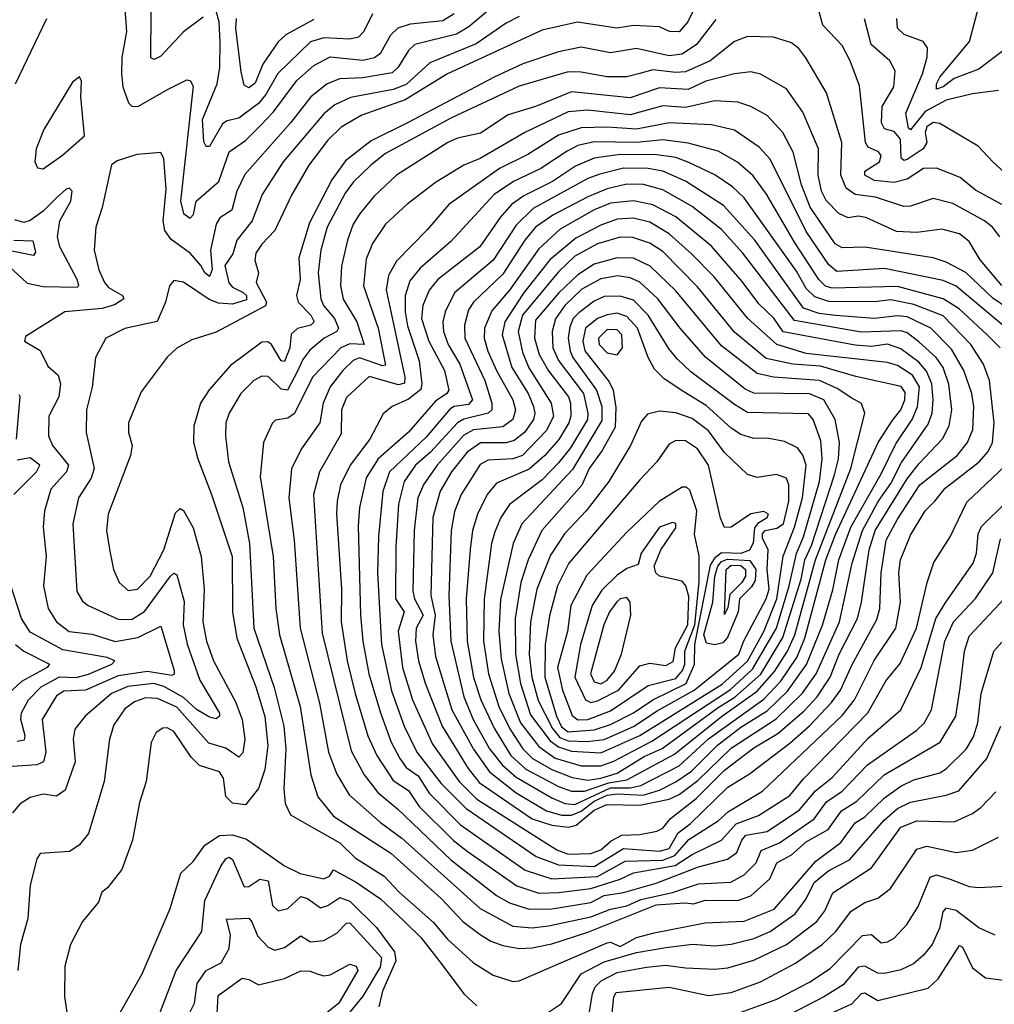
# Model space of a CAD drawing. Extents: x 1268547 to 1425625, y 515768 to 616754.
# Tile 347 of 507: x 1367102 to 1370092, y 568781 to 571801. Entities that reach past the tile are written whole.
import ezdxf

# ---------------------------------------------------------------- set-up
doc = ezdxf.new("R2010")
doc.units = 0

msp = doc.modelspace()

# ---------------------------------------------------------------- linework, layer by layer
at = {"layer": '0CON10XD'}
for points in [[(1369199.8, 571895), (1369152.4, 571795), (1369125, 571763.8), (1369096.2, 571765), (1369065, 571779.3), (1368985, 571783.5), (1368934.6, 571775.4), (1368814.1, 571794.1), (1368705, 571769.8), (1368415.3, 571635), (1368285, 571556.1), (1368151.8, 571508.2), (1368088.3, 571471.7), (1368047.7, 571432.3), (1367989, 571355), (1367936.5, 571263.5), (1367885.1, 571154.9), (1367845, 571113.3), (1367827, 571085), (1367823.6, 571063.6), (1367835.3, 571025), (1367828.2, 570995), (1367859.7, 570935), (1367856.7, 570923.3), (1367705, 570843.3), (1367630.8, 570819.2), (1367585, 570793.9), (1367555, 570766.8), (1367475, 570660), (1367435.9, 570565), (1367435.9, 570535), (1367447.1, 570495), (1367442.7, 570465), (1367373.4, 570285), (1367368.7, 570235), (1367378.9, 570171.1), (1367390.3, 570115), (1367407.5, 570075), (1367435, 570050.7), (1367464.4, 570055), (1367503, 570095), (1367545.1, 570175), (1367580.7, 570289.3), (1367595, 570301.8), (1367605, 570296.4), (1367635, 570242.7), (1367659.3, 570155), (1367668.3, 570055), (1367663.8, 569955), (1367675.4, 569895.4), (1367697.2, 569835), (1367765, 569708.9), (1367785.3, 569655), (1367792.7, 569595), (1367786.7, 569553.2), (1367775, 569539.7), (1367735, 569567), (1367682.3, 569582.3), (1367585, 569692.4), (1367525, 569719), (1367488.4, 569721.6), (1367455, 569708.9), (1367425, 569687.8), (1367391.4, 569638.6), (1367378.4, 569595), (1367361.9, 569465), (1367313.1, 569305), (1367285, 569269.1), (1367255, 569250.4), (1367165, 569243.8), (1367155, 569227.5), (1367135, 569146.7), (1367127.7, 569045), (1367105.4, 568965), (1367096.6, 568885)], [(1370115, 571234.4), (1370035, 571278.7), (1369987.7, 571317.7), (1369915, 571346.4), (1369875, 571344.8), (1369825, 571312.3), (1369785, 571301.8), (1369725, 571308.5), (1369695, 571324.1), (1369695, 571336.5), (1369739.8, 571365), (1369745.3, 571385), (1369736.6, 571396.6), (1369705, 571410), (1369696.7, 571425), (1369678.8, 571598.8), (1369650.5, 571675), (1369625, 571721.8), (1369566.3, 571785), (1369544.7, 571864.7)], [(1368565, 571851.6), (1368480.6, 571779.4), (1368442.6, 571757.4), (1368315.1, 571724.9), (1368295, 571706.8), (1368264, 571656), (1368245, 571638.2), (1368155, 571622.7), (1368085, 571619.7), (1368045.4, 571605), (1367995.1, 571564.9), (1367933.8, 571486.2), (1367793.2, 571326.8), (1367768.3, 571275), (1367753.1, 571216.9), (1367716.6, 571193.4), (1367705.4, 571174.6), (1367688, 571095), (1367692.9, 571035), (1367685, 571013.7), (1367670.2, 571025), (1367657.9, 571047.9), (1367625.1, 571085.1), (1367567.3, 571127.3), (1367548.1, 571155), (1367543, 571185), (1367551.6, 571281.6), (1367544.7, 571374.7), (1367535, 571394.4), (1367462.1, 571387.9), (1367401.9, 571368.1), (1367384.1, 571355.9), (1367355.4, 571225), (1367336, 571165), (1367331.2, 571095), (1367345.4, 571034.6), (1367362.8, 570995), (1367375, 570980.2), (1367417.5, 570955), (1367421.9, 570945), (1367393, 570927), (1367355, 570915.2), (1367240.8, 570905), (1367120.7, 570829.3), (1367117.5, 570815), (1367165, 570786.9), (1367188.5, 570738.5), (1367221, 570711), (1367228.1, 570685), (1367222.2, 570645), (1367191.8, 570585), (1367190.7, 570525), (1367203.3, 570495), (1367252.1, 570435), (1367245.7, 570415), (1367198.2, 570361.8), (1367178.4, 570295), (1367174.2, 570245), (1367184.2, 570155), (1367175.7, 570065), (1367189.7, 569995), (1367215, 569954.1), (1367254.5, 569925), (1367325, 569916.9), (1367395, 569894), (1367465, 569907), (1367535, 569941.4), (1367576.3, 569805), (1367576.4, 569793.6), (1367569.7, 569790.3), (1367495, 569802), (1367405, 569789), (1367304.6, 569745)], [(1367425.3, 571834.7), (1367429.7, 571765), (1367416.2, 571685), (1367414.3, 571635), (1367418.6, 571595), (1367436.6, 571546.6), (1367446.6, 571536.6), (1367465, 571534.7), (1367560.5, 571589.5), (1367615, 571616.7), (1367625.8, 571615), (1367635, 571597.5), (1367596, 571245), (1367605, 571206.6), (1367625, 571193.1), (1367636, 571204), (1367643.8, 571245), (1367712.9, 571305), (1367745, 571396), (1367795, 571431.4), (1367842.3, 571477.7), (1367880.9, 571519.1), (1367953.1, 571615), (1368005, 571661), (1368055, 571687.1), (1368155, 571677.2), (1368191.2, 571685), (1368210.6, 571699.4), (1368241, 571755), (1368264, 571776), (1368301, 571789), (1368400.6, 571799.4), (1368435, 571820.8)], [(1368185, 571819.6), (1368158.6, 571765), (1368141.8, 571748.2), (1368115, 571742), (1368035, 571746.3), (1367995, 571733.3), (1367893.9, 571636.1), (1367858, 571572), (1367835.3, 571544.8), (1367775, 571498.9), (1367738.8, 571491.2), (1367725, 571482.1), (1367685, 571412.9), (1367675, 571412.1), (1367667, 571427), (1367662.9, 571495), (1367708.7, 571605), (1367716.1, 571655), (1367717.1, 571732.9), (1367714.8, 571794.8), (1367705, 571828)], [(1370125, 571710.6), (1370045, 571649.6), (1369968.7, 571621.3), (1369935, 571595.2), (1369915, 571588.8), (1369914.8, 571604.8), (1369925.2, 571625), (1370016.6, 571735), (1370042.4, 571835)], [(1368635, 571811), (1368595, 571791), (1368502.4, 571727.6), (1368360.8, 571669.2), (1368287.8, 571602.2), (1368247.7, 571587.7), (1368117.1, 571562.8), (1368069.5, 571540.5), (1368035, 571512.5), (1367910.4, 571365), (1367846.7, 571265), (1367815.5, 571185), (1367769.1, 571125), (1367756.3, 571083.7), (1367732.2, 571047.8), (1367744.4, 570994.4), (1367755, 570981.5), (1367788.5, 570965), (1367797.8, 570955), (1367798, 570942), (1367755, 570929.4), (1367712.2, 570932.2), (1367683.3, 570943.3), (1367605, 570996.2), (1367575, 571001.4), (1367562.2, 570985), (1367549.5, 570935), (1367523.8, 570876.2), (1367425, 570854.7), (1367366.7, 570825), (1367334.6, 570765), (1367325.3, 570674.8), (1367307.5, 570605), (1367306.6, 570535), (1367330.8, 570425), (1367321.4, 570395), (1367283.4, 570335), (1367265.6, 570255), (1367277.9, 570047.9), (1367295, 570017.5), (1367312.9, 570005), (1367405, 569962.7), (1367445, 569961.6), (1367485, 569986), (1367565, 570094.6), (1367575, 570103.8), (1367585, 570098.5), (1367606.6, 570016.6), (1367604.3, 569945), (1367616.5, 569886.5), (1367655.6, 569775.6), (1367715.3, 569674.7), (1367715.2, 569664.8), (1367705, 569657.5), (1367685, 569662), (1367645, 569686.1), (1367605, 569722.7), (1367545, 569756.6), (1367514.5, 569765.5), (1367433.8, 569756.2), (1367384.3, 569735), (1367303.1, 569665), (1367271.5, 569625), (1367266.1, 569595), (1367272.9, 569525), (1367241.9, 569438.1), (1367215, 569419.6), (1367175, 569425.9), (1367135, 569416.1), (1367103.8, 569396.2), (1367080.8, 569369.1)], [(1367089.3, 571605), (1367185.3, 571805)], [(1369237.5, 571802.5), (1369178.6, 571725), (1369135, 571696.1), (1369095, 571690.8), (1368995, 571713.1), (1368915, 571700), (1368825, 571717.5), (1368755, 571703.3), (1368645.6, 571665.6), (1368557.9, 571625), (1368294.2, 571485.8), (1368180.6, 571429.4), (1368101.5, 571368.5), (1368059.7, 571310.3), (1367991.8, 571178.2), (1367958.9, 571071.1), (1367962.9, 571005), (1367951.7, 570955), (1367957, 570935), (1367996.1, 570895), (1368005.4, 570874.6), (1367995.3, 570864.7), (1367955, 570854), (1367935, 570837.3), (1367930.7, 570795), (1367915, 570753.2), (1367905, 570754.7), (1367874.7, 570805), (1367863.2, 570813.2), (1367845, 570812.6), (1367748.8, 570741.2), (1367683.8, 570666.2), (1367657.2, 570625), (1367636.7, 570555), (1367635.8, 570505.8), (1367648.7, 570455), (1367690.9, 570345), (1367754.4, 570155), (1367755.6, 569985), (1367768.1, 569905), (1367827, 569755), (1367855, 569664), (1367863.3, 569575), (1367855, 569502), (1367835, 569443.3), (1367795, 569393.3), (1367755, 569398), (1367735, 569418.8), (1367727.4, 569475), (1367715.5, 569495), (1367654.2, 569514.2), (1367629, 569539), (1367575, 569618.4), (1367555, 569629.1), (1367541.3, 569628.7), (1367521.5, 569615), (1367505.8, 569584.2), (1367490, 569465), (1367469.6, 569400.4), (1367448.4, 569285), (1367415.7, 569195), (1367371.5, 569138.5), (1367354, 569125), (1367343.8, 569095), (1367294.8, 569035.2), (1367258.2, 568965), (1367241.2, 568898.8), (1367240, 568805), (1367251.7, 568728.3)], [(1367665, 571808.7), (1367605, 571764.3), (1367535, 571689.2), (1367515, 571679.3), (1367504.3, 571684.3), (1367506.2, 571825)], [(1368005, 571801.7), (1367919.1, 571755), (1367895, 571733.6), (1367848.6, 571665), (1367825, 571607.1), (1367805, 571592.2), (1367791.1, 571601.1), (1367781.5, 571641.5), (1367765.9, 571775), (1367767.4, 571805)], [(1370186, 571276), (1370087.3, 571365), (1370043.1, 571413.1), (1369925, 571483.5), (1369905, 571486), (1369885, 571473.1), (1369879.8, 571455), (1369884.8, 571425), (1369874.3, 571405), (1369825, 571372.5), (1369815, 571369.8), (1369806.4, 571376.4), (1369804, 571435), (1369785, 571458.1), (1369755, 571466.5), (1369746.3, 571485), (1369747.9, 571535), (1369783.8, 571595), (1369788.1, 571645), (1369771.8, 571675), (1369714.9, 571724.9), (1369693.6, 571803.6)], [(1370105, 571584.5), (1370025, 571574.1), (1369945, 571554.3), (1369879.7, 571520.3), (1369835, 571463.9), (1369828.7, 571468.7), (1369820.4, 571515), (1369872.4, 571635), (1369886.4, 571686.4), (1369887.5, 571715), (1369874.2, 571734.2), (1369815.6, 571755.6), (1369795.4, 571775), (1369793.3, 571805)], [(1370108.9, 571135), (1370086.8, 571165), (1370062.5, 571185), (1369965, 571237.2), (1369905, 571253.1), (1369835, 571229.7), (1369815, 571228.9), (1369727.3, 571257.3), (1369665, 571264.8), (1369637.5, 571285), (1369621.9, 571325), (1369624.1, 571425), (1369577.5, 571577.5), (1369514.4, 571684.4), (1369492.9, 571712.9), (1369470.4, 571730.4), (1369415, 571747.6), (1369335, 571749.5), (1369295.6, 571734.4), (1369220.9, 571675), (1369145, 571642), (1369115, 571639.3), (1369045, 571647.2), (1369000.5, 571635), (1368965, 571626.3), (1368905, 571626.1), (1368825, 571640.6), (1368785, 571641.6), (1368635, 571597.3), (1368425, 571499.9), (1368225, 571390.9), (1368179.7, 571355), (1368126.2, 571303.8), (1368100.8, 571269.2), (1368045.9, 571165), (1368026.6, 571095), (1368018.6, 571025), (1368025.9, 570945), (1368034.8, 570925), (1368067.7, 570885), (1368080.8, 570855), (1368075.4, 570845), (1368036.6, 570825), (1367992.4, 570787.6), (1367970.6, 570759.4), (1367955, 570723.9), (1367924.5, 570665.5), (1367905, 570668.7), (1367865, 570706.9), (1367845, 570708.4), (1367820.9, 570695), (1367781.2, 570655), (1367744.6, 570595), (1367734.7, 570565.3), (1367733.8, 570525), (1367743.5, 570445), (1367786.5, 570305), (1367807, 570195), (1367820.4, 569935), (1367883, 569753), (1367912.5, 569635), (1367918.6, 569565), (1367912.3, 569442.3), (1367917.3, 569397.3), (1367932.8, 569362.8), (1367990.4, 569330.4), (1368085, 569276.3), (1368131.1, 569231.1), (1368220.8, 569175), (1368266.2, 569125), (1368371.9, 569031.9), (1368415, 568980.8), (1368495, 568908.8), (1368555, 568870.8), (1368615, 568851)], [(1367175, 571344.5), (1367234, 571386), (1367301.2, 571445), (1367290.5, 571565), (1367292.5, 571612.5), (1367286.2, 571626.2), (1367265, 571610), (1367176.2, 571465), (1367152.9, 571405), (1367148.5, 571365), (1367156.7, 571346.7), (1367175, 571344.5)], [(1370115, 570986.3), (1370048.9, 571065), (1370015, 571121.3), (1369985, 571144.3), (1369931.2, 571158.8), (1369855, 571148.7), (1369791.7, 571151.7), (1369698.1, 571195), (1369675, 571198.8), (1369643.6, 571193.6), (1369615, 571207.4), (1369576.9, 571246.9), (1369562.3, 571275), (1369552.3, 571325), (1369553.2, 571405), (1369505, 571517.3), (1369455, 571589.6), (1369374.8, 571634.8), (1369345, 571641.4), (1369295, 571635.6), (1369207.4, 571612.6), (1369152.6, 571587.4), (1369065, 571592), (1368975, 571562.2), (1368795, 571580.6), (1368685, 571535.5), (1368600.7, 571509.3), (1368516.5, 571453.5), (1368445, 571438.4), (1368415.4, 571425), (1368258.2, 571325), (1368189.7, 571260.3), (1368144.7, 571205), (1368125.4, 571174.6), (1368108.3, 571125), (1368089.3, 571045), (1368086.2, 570985), (1368095, 570944.6), (1368136.5, 570875), (1368158.9, 570805), (1368115, 570807.7), (1368087.7, 570795), (1368000.8, 570705), (1367945, 570593.3), (1367925, 570579.6), (1367887.1, 570572.9), (1367877.2, 570562.8), (1367850.4, 570505), (1367840.6, 570399.4), (1367880.2, 570155), (1367888.1, 569995), (1367899.3, 569915), (1367962.9, 569695), (1367995.2, 569485), (1368017.5, 569417.5), (1368065, 569358.2), (1368241.4, 569245), (1368395, 569105.7), (1368461.6, 569035), (1368515.4, 568995.4), (1368547.7, 568975), (1368585, 568961.9), (1368635, 568952.8)], [(1370175, 570888), (1370087.2, 570947.2), (1370005, 571026), (1369945, 571057.6), (1369905, 571070.6), (1369696.5, 571103.5), (1369625, 571101.3), (1369604.1, 571114.1), (1369526.9, 571226.9), (1369500.7, 571295), (1369475.2, 571395), (1369443.9, 571455), (1369395, 571507.5), (1369345.6, 571535), (1369305, 571548.9), (1369235, 571552.9), (1369145, 571532.4), (1369075, 571536.9), (1368975, 571510), (1368845, 571523.8), (1368785, 571518.4), (1368652.5, 571455), (1368515, 571376.2), (1368465, 571355.7), (1368377.7, 571302.3), (1368290, 571235), (1368225, 571173.8), (1368185, 571115.4), (1368165, 571067.1), (1368157, 570985), (1368202.4, 570855), (1368225, 570742.2), (1368215, 570739.8), (1368145, 570764.3), (1368125, 570756.6), (1368094, 570725), (1368055.1, 570674.9), (1368033, 570625), (1368022.9, 570565), (1367966.2, 570483.8), (1367936.6, 570423.4), (1367928.5, 570335), (1367944.8, 570205), (1367963.2, 569935), (1368022.4, 569705), (1368050.3, 569555), (1368075, 569487.1), (1368113.6, 569423.6), (1368209.2, 569339.2), (1368275, 569291.4), (1368515.4, 569075.4), (1368615, 569021.6), (1368675, 569015.8)], [(1370145, 570842.2), (1369975, 570984.5), (1369935, 571001), (1369755, 571038.3), (1369609, 571029), (1369585, 571049.3), (1369515, 571151.3), (1369405, 571374.1), (1369370.6, 571410.6), (1369295, 571462.5), (1369225, 571479.1), (1369095, 571485.1), (1368995, 571466), (1368905, 571472.2), (1368825, 571469.5), (1368755, 571447.3), (1368661.7, 571388.3), (1368574.2, 571345), (1368419.1, 571235), (1368352.8, 571157.2), (1368258.8, 571061.2), (1368233.5, 571016.5), (1368227.1, 570972.9), (1368284, 570705), (1368283.1, 570686.9), (1368265, 570681.7), (1368175, 570707.5), (1368105, 570643), (1368090, 570605), (1368088.9, 570531.1), (1368021.7, 570415), (1368003.7, 570345), (1368030.1, 569920.1), (1368119.3, 569559.3), (1368159.4, 569485), (1368201.2, 569431.2), (1368261.5, 569381.5), (1368424.7, 569224.7), (1368565, 569114.8), (1368605, 569092.5), (1368665, 569072.9)], [(1370109.8, 570795), (1370070.4, 570835), (1369984.4, 570915), (1369935, 570945.1), (1369795, 570982.8), (1369595, 570978.2), (1369574.4, 570984.4), (1369553.6, 571005), (1369479.3, 571119.3), (1369393.6, 571266.4), (1369352.1, 571322.1), (1369304.6, 571364.6), (1369245, 571398), (1369152.7, 571422.7), (1369075, 571432.7), (1368995.5, 571424.5), (1368865, 571426.4), (1368815, 571415.4), (1368781.6, 571398.4), (1368701.1, 571345), (1368617.5, 571305), (1368557.5, 571265), (1368425, 571121.2), (1368330.6, 571039.4), (1368299.4, 571000.6), (1368285.1, 570954.9), (1368284.9, 570905.1), (1368292.3, 570862.3), (1368328, 570755), (1368336.4, 570685), (1368332.7, 570667.3), (1368295, 570637.5), (1368244.7, 570615.3), (1368217.4, 570592.6), (1368176.2, 570515), (1368116.7, 570435), (1368087.1, 570375), (1368076, 570325), (1368074.5, 570285.5), (1368089.5, 570055), (1368088.6, 569955), (1368107.4, 569835), (1368132, 569735), (1368170.3, 569605), (1368198.2, 569545), (1368248.3, 569468.3), (1368295, 569437), (1368327.9, 569387.9), (1368433.7, 569283.6), (1368475, 569251.2), (1368628, 569145), (1368695, 569121.9)], [(1368735, 569166.4), (1368875, 569173.7), (1368959.4, 569220.6), (1369075, 569223.8), (1369112.3, 569237.7), (1369155, 569286.7), (1369245, 569343.9), (1369277, 569373), (1369381.4, 569435), (1369625, 569667.2), (1369663.2, 569715), (1369723.7, 569836.3), (1369790.4, 569935), (1369804.2, 570015), (1369799.5, 570105), (1369804.1, 570145), (1369835, 570220.4), (1369880, 570295), (1369909.4, 570325), (1369941.7, 570365), (1370046, 570445), (1370073.1, 570476.9), (1370086.5, 570505), (1370091.4, 570565), (1370077.1, 570695), (1370059.4, 570745), (1370020, 570805), (1369935, 570892.8), (1369845, 570927.7), (1369775, 570942.4), (1369725, 570936.2), (1369585, 570937), (1369541.4, 570951.4), (1369515, 570977.1), (1369485, 571029.8), (1369324.9, 571254.9), (1369289, 571289), (1369235.1, 571325.1), (1369155, 571363.9), (1369115, 571378.3), (1369056.5, 571386.5), (1368945, 571387.5), (1368865, 571376.8), (1368807.7, 571352.3), (1368736.7, 571305), (1368648.6, 571261.4), (1368611.6, 571235), (1368575.9, 571195), (1368513.8, 571105), (1368385, 571004.8), (1368358.6, 570971.4), (1368339, 570925), (1368335.1, 570885), (1368358, 570815), (1368405.2, 570725), (1368418.7, 570665), (1368413.2, 570655), (1368378.1, 570631.9), (1368295, 570536.5), (1368202.6, 570455), (1368165, 570396.2), (1368144.8, 570305.2), (1368140.9, 570249.1), (1368147.9, 569975), (1368155.4, 569895), (1368173.1, 569795), (1368209, 569675), (1368241.6, 569585), (1368268.2, 569535), (1368288.1, 569508.1), (1368325, 569481.8), (1368358.6, 569428.6), (1368455, 569332.4), (1368652.7, 569192.7), (1368735, 569166.4)], [(1368865, 569203.9), (1368955, 569259.1), (1369065, 569250.8), (1369095, 569259.2), (1369122.2, 569307.8), (1369159.3, 569335), (1369275, 569447.4), (1369341.2, 569488.8), (1369465, 569582.6), (1369524.9, 569635.1), (1369593.1, 569706.9), (1369620.7, 569745), (1369656.1, 569823.9), (1369732.1, 569962.1), (1369741.4, 569995), (1369745.4, 570105), (1369760.8, 570205), (1369795, 570269.6), (1369863.9, 570375), (1369978.7, 570465), (1370010, 570505), (1370026.3, 570545), (1370028.9, 570615), (1370022.8, 570655), (1369999.2, 570725), (1369961.1, 570791.1), (1369897.9, 570855), (1369825, 570890.1), (1369795, 570893.1), (1369725, 570884.9), (1369605, 570894.1), (1369555, 570900.1), (1369506.9, 570916.9), (1369357.1, 571125), (1369261.5, 571231.5), (1369145, 571306.1), (1369075, 571336.7), (1369030, 571345), (1368955, 571345.6), (1368881.9, 571328.1), (1368845, 571314), (1368678.1, 571221.9), (1368625, 571171), (1368555, 571064.2), (1368436.2, 570963.8), (1368407.2, 570905), (1368401, 570875), (1368402.9, 570845), (1368416.4, 570805), (1368452.6, 570745), (1368491.1, 570635), (1368479.2, 570620.8), (1368435, 570615.3), (1368422.6, 570607.4), (1368348.9, 570521.1), (1368237.3, 570415), (1368216.1, 570353.9), (1368203.5, 570216.5), (1368200.3, 570105), (1368211.9, 569885), (1368243.3, 569743.3), (1368282.4, 569635), (1368321.2, 569555), (1368395, 569458.5), (1368471.7, 569381.7), (1368686.7, 569235), (1368755, 569208.9), (1368865, 569203.9)], [(1367069.7, 571045), (1367125, 570993.5), (1367175, 570982.8), (1367279, 570981), (1367283.7, 570986.3), (1367278.8, 571005), (1367225.2, 571105), (1367218.1, 571135), (1367225.5, 571185), (1367259.3, 571245), (1367263.2, 571275), (1367255, 571284.6), (1367245, 571281.6), (1367215, 571255.2), (1367175, 571213.7), (1367135, 571185.7), (1367115, 571179.6), (1367088, 571188)], [(1368785, 569242.2), (1368855, 569244.5), (1368885, 569255.2), (1368917.3, 569282.7), (1368949.8, 569300.2), (1369005, 569302.6), (1369057.1, 569312.9), (1369075, 569322.1), (1369099.1, 569350.9), (1369177.4, 569412.6), (1369265, 569499.9), (1369355, 569567.8), (1369428.2, 569611.8), (1369508.5, 569681.5), (1369548.9, 569725), (1369588.9, 569785), (1369616.7, 569855), (1369672.1, 569965), (1369685.1, 570014.9), (1369708.6, 570175), (1369726.4, 570235), (1369825, 570393), (1369860.5, 570439.5), (1369933.7, 570516.3), (1369953.8, 570556.2), (1369961.9, 570605), (1369953.2, 570683.2), (1369934.9, 570735), (1369914.2, 570765), (1369862.2, 570812.2), (1369825, 570840.7), (1369806.9, 570846.9), (1369683.4, 570843.4), (1369479.1, 570879.1), (1369320.7, 571085), (1369255, 571157.7), (1369165, 571228.2), (1369075, 571279.7), (1369015.6, 571295.6), (1368965, 571297), (1368905, 571282.9), (1368845, 571258.6), (1368738.2, 571201.8), (1368685, 571164.6), (1368652.1, 571125), (1368585, 571021.3), (1368494.9, 570935.1), (1368478.8, 570911.2), (1368466.7, 570865), (1368467.5, 570825), (1368529.1, 570695), (1368550.4, 570625), (1368551.1, 570605), (1368539.6, 570595), (1368465, 570576.5), (1368445, 570564.9), (1368362.6, 570475), (1368316.2, 570435), (1368282.1, 570385), (1368264.1, 570315), (1368255.9, 570184.1), (1368255.4, 570025.4), (1368281.9, 569985), (1368263.6, 569926.4), (1368277.1, 569815), (1368307, 569715), (1368368.9, 569578.9), (1368451.1, 569465), (1368505, 569410.3), (1368750.5, 569255), (1368785, 569242.2)], [(1368785, 569324.7), (1368809.1, 569330.9), (1368865, 569377.4), (1368903.9, 569393.9), (1369005, 569392), (1369095, 569410.8), (1369125, 569425.1), (1369182.3, 569467.7), (1369285, 569566.9), (1369423.3, 569656.7), (1369502.7, 569735), (1369545.6, 569795), (1369617.4, 569955), (1369656, 570135), (1369687.5, 570235), (1369736, 570324), (1369775, 570378.9), (1369807.2, 570442.8), (1369889.5, 570560.5), (1369901.1, 570595), (1369904.2, 570635.8), (1369900.1, 570685), (1369883.8, 570723.8), (1369860.8, 570750.8), (1369805, 570792.2), (1369765, 570806.7), (1369715, 570799.5), (1369665, 570803), (1369445, 570844.1), (1369415.6, 570885.6), (1369369.5, 570929.5), (1369318.9, 570998.9), (1369225, 571106.4), (1369115, 571196.5), (1369045, 571234), (1368985, 571245.6), (1368915, 571238.5), (1368865, 571218.2), (1368760.7, 571159.3), (1368695, 571098.5), (1368605, 570972.2), (1368551.2, 570908.8), (1368528.1, 570855), (1368527, 570825), (1368539, 570785), (1368565.1, 570725), (1368615.7, 570635), (1368623.1, 570605), (1368615.5, 570575), (1368585, 570552.3), (1368495, 570543.3), (1368465, 570527.4), (1368382.8, 570435), (1368342.7, 570377.3), (1368323.7, 570335), (1368312.4, 570235), (1368308.4, 570048.4), (1368313.7, 570025), (1368340.2, 569975), (1368319.1, 569935), (1368317, 569895), (1368325.4, 569835), (1368346.1, 569766.1), (1368398, 569635), (1368478.1, 569505), (1368511.6, 569461.6), (1368675, 569350.6), (1368735, 569331.1), (1368785, 569324.7)], [(1368765, 569361.3), (1368795, 569362), (1368825, 569374.3), (1368864.5, 569405), (1368905, 569422.6), (1368935, 569427.1), (1369015, 569422.8), (1369065, 569438.2), (1369115, 569464), (1369163.2, 569496.8), (1369243.2, 569576.8), (1369315, 569631.5), (1369395, 569682.1), (1369457.7, 569742.3), (1369516.1, 569823.9), (1369565.6, 569944.4), (1369596.8, 570053.2), (1369615.1, 570144.9), (1369652.2, 570245), (1369745, 570408.6), (1369789.7, 570500.3), (1369840.3, 570575), (1369856.2, 570613.8), (1369862.6, 570675), (1369841.6, 570711.6), (1369795, 570740.4), (1369765, 570750.4), (1369515, 570777.5), (1369425, 570804.8), (1369335, 570885.6), (1369233, 571013), (1369163.4, 571083.4), (1369094.5, 571144.5), (1369035, 571180.6), (1368985, 571192.8), (1368935, 571190), (1368885, 571171.5), (1368808.6, 571131.4), (1368728.9, 571065), (1368647.8, 570962.2), (1368590.9, 570875), (1368582.7, 570835), (1368612.3, 570735), (1368662, 570655), (1368679.1, 570615), (1368683.1, 570595), (1368679, 570575), (1368651.4, 570535), (1368619.4, 570510.6), (1368595, 570503.4), (1368516.4, 570503.6), (1368475.5, 570475), (1368426.7, 570415), (1368392.3, 570355), (1368369.4, 570275), (1368363.8, 570035), (1368376.7, 569975), (1368370, 569915), (1368377.9, 569847.9), (1368428.6, 569685), (1368494.5, 569564.4), (1368543.5, 569495), (1368625, 569429.9), (1368718.9, 569375), (1368765, 569361.3)], [(1368805, 569394.8), (1368914.8, 569445.2), (1368975, 569445.2), (1369007.5, 569452.5), (1369125, 569513), (1369215, 569595.3), (1369385, 569717), (1369437.4, 569772.7), (1369486.5, 569845), (1369511.4, 569905), (1369575.1, 570145), (1369605, 570222.5), (1369735.8, 570504.2), (1369779.1, 570570.9), (1369805, 570605.2), (1369817.4, 570635), (1369818.4, 570658.4), (1369806.7, 570676.7), (1369667.3, 570707.3), (1369558.6, 570738.6), (1369474.4, 570744.4), (1369392.4, 570762.4), (1369295, 570843.1), (1369181.8, 570981.8), (1369075, 571090.2), (1369035, 571116.3), (1368982.9, 571132.9), (1368945, 571134.3), (1368875, 571114.3), (1368805, 571075.8), (1368755, 571027.9), (1368644.8, 570894.8), (1368632.1, 570845), (1368645, 570781.8), (1368664.1, 570734.1), (1368732.7, 570625), (1368739.9, 570585), (1368718.5, 570541.5), (1368645, 570465.1), (1368615, 570454.6), (1368540, 570450), (1368515, 570437.5), (1368456.7, 570345), (1368436.5, 570293.5), (1368426.3, 570233.7), (1368419.3, 570035), (1368424.9, 569895), (1368464.6, 569724.6), (1368493.6, 569655), (1368543.3, 569565), (1368583.5, 569515), (1368625, 569478), (1368734.4, 569414.4), (1368775, 569397.7), (1368805, 569394.8)], [(1367085, 571124.9), (1367143.1, 571123.1), (1367151.5, 571088.5), (1367145, 571078), (1366925, 571121.9)], [(1368835, 569434.9), (1368909.5, 569460.5), (1368965, 569469.8), (1369111.5, 569548.5), (1369255, 569664.5), (1369365, 569741.5), (1369418.2, 569801.8), (1369457.8, 569865), (1369480.6, 569915), (1369543.2, 570145), (1369652.2, 570425), (1369695.3, 570595), (1369684.3, 570624.3), (1369655, 570640.9), (1369610.2, 570670.2), (1369555.6, 570695), (1369415.3, 570705.3), (1369365, 570716.1), (1369255, 570801), (1369115, 570970.2), (1369037, 571045), (1368985, 571069.5), (1368935, 571071.3), (1368865, 571052), (1368815, 571019.3), (1368756, 570964), (1368685, 570879.6), (1368682.2, 570825), (1368696.4, 570775), (1368724.8, 570724.8), (1368785.8, 570645), (1368792.2, 570625), (1368793.1, 570585), (1368786.8, 570565), (1368756, 570514), (1368713.5, 570465), (1368665, 570422.6), (1368565, 570379.8), (1368537, 570345), (1368506.7, 570285), (1368491.4, 570235), (1368484, 570176), (1368472.4, 570025), (1368475.6, 569895), (1368494.3, 569784.3), (1368517.4, 569715), (1368558.4, 569628.4), (1368608.6, 569545), (1368655, 569502.8), (1368755, 569449.1), (1368795, 569435.5), (1368835, 569434.9)], [(1368845, 569469.2), (1368885, 569474.8), (1368935, 569490.5), (1369018.5, 569541.5), (1369073.6, 569566.4), (1369245, 569692.3), (1369296.4, 569723.6), (1369376.3, 569793.7), (1369443.2, 569906.8), (1369499.9, 570085), (1369511.4, 570145), (1369531.3, 570188.7), (1369602.2, 570405), (1369614.2, 570455), (1369617.1, 570505), (1369604.1, 570575), (1369569.1, 570635), (1369525, 570653.6), (1369444.9, 570655.1), (1369355, 570656.3), (1369327.8, 570667.8), (1369206.3, 570766.3), (1369128.4, 570855), (1369060.3, 570945), (1369005, 570995.9), (1368975, 571009.2), (1368936.2, 571016.2), (1368885, 571006.5), (1368826.6, 570975), (1368775, 570924.8), (1368746.2, 570883.8), (1368735.9, 570845), (1368738, 570795), (1368755, 570756.5), (1368832.5, 570655), (1368845.8, 570595), (1368844.8, 570574.8), (1368791.9, 570488.1), (1368755, 570442.2), (1368705, 570390.2), (1368605, 570314.7), (1368578.5, 570275), (1368559.7, 570230.3), (1368549.8, 570195), (1368526.9, 570025), (1368524.9, 569894.9), (1368540.8, 569795), (1368572.3, 569695), (1368606.1, 569626.1), (1368646.2, 569565), (1368675.8, 569535.8), (1368735, 569501.6), (1368797.4, 569477.4), (1368845, 569469.2)], [(1368825, 569512.7), (1368885, 569513.2), (1368925, 569527.5), (1369041.7, 569588.3), (1369282.7, 569747.3), (1369350.9, 569809.1), (1369423.9, 569935), (1369463.2, 570065), (1369485.4, 570164.6), (1369506.6, 570215), (1369555.9, 570385), (1369563.9, 570455), (1369559.7, 570509.7), (1369537, 570575), (1369522.1, 570592.1), (1369335, 570597), (1369295, 570621.6), (1369161.5, 570721.5), (1369120.2, 570760.2), (1369095, 570790.6), (1369030, 570895), (1368985, 570941.4), (1368945, 570953.9), (1368895, 570952.3), (1368865, 570938.1), (1368817.5, 570902.5), (1368800.2, 570885), (1368790.1, 570859.9), (1368785.4, 570825), (1368790.7, 570785), (1368798.9, 570765), (1368872.1, 570665), (1368888, 570615), (1368888.2, 570571.8), (1368798.5, 570421.5), (1368643.3, 570255), (1368616.4, 570195), (1368577.1, 570022.9), (1368572.5, 569925), (1368579, 569841), (1368603.1, 569735), (1368638.7, 569645), (1368695, 569572.3), (1368745, 569536.4), (1368825, 569512.7)], [(1368885, 569553), (1369005, 569606.1), (1369257, 569763), (1369335, 569833.8), (1369384.9, 569925), (1369424.7, 570025), (1369444, 570156), (1369479.5, 570245), (1369503.5, 570335), (1369514.9, 570435), (1369505, 570466.2), (1369488, 570488), (1369448.1, 570508.1), (1369395, 570517.5), (1369355, 570516.6), (1369315, 570528.7), (1369285, 570548.3), (1369208.5, 570618.5), (1369139.8, 570659.8), (1369079.4, 570699.4), (1369049.8, 570729.8), (1369030, 570765), (1368997.4, 570855), (1368965, 570890.9), (1368935, 570901), (1368905, 570896.7), (1368875, 570884.9), (1368838.4, 570855), (1368830.1, 570815), (1368835.6, 570785.6), (1368910.9, 570690.9), (1368923.2, 570665), (1368931.7, 570611.7), (1368928.8, 570551.2), (1368889.5, 570480.5), (1368849, 570425), (1368826.7, 570373.3), (1368703.7, 570235), (1368662.4, 570145), (1368639.6, 570075), (1368621.9, 569965), (1368623.8, 569855), (1368638.3, 569765), (1368669.8, 569669.8), (1368729.6, 569589.6), (1368755, 569571.5), (1368795, 569557.7), (1368885, 569553)], [(1368935, 570773.9), (1368952.1, 570795), (1368949.7, 570835), (1368935, 570850.3), (1368905, 570851), (1368878.1, 570825), (1368879.8, 570805), (1368905, 570779.5), (1368935, 570773.9)], [(1367093.2, 570515), (1367104.4, 570644.4), (1367100.6, 570650.6)], [(1368842.9, 569587.1), (1368895, 569593.9), (1368985, 569633.9), (1369057.9, 569682.1), (1369171.6, 569745), (1369309, 569855), (1369323.8, 569896.2), (1369392.6, 570025), (1369401.3, 570055), (1369395.9, 570115), (1369398.5, 570175), (1369381.3, 570211.3), (1369380.8, 570225), (1369389.5, 570235), (1369425, 570242.2), (1369445.2, 570254.8), (1369461.6, 570325), (1369462, 570375), (1369454.6, 570395), (1369423.6, 570406.4), (1369365, 570397.1), (1369335, 570406.8), (1369265, 570474.2), (1369215, 570540.4), (1369165, 570578.1), (1369115, 570595.6), (1369065, 570600.3), (1369028.2, 570591.8), (1369009.9, 570570.1), (1368975.7, 570495), (1368910, 570385), (1368840.4, 570295), (1368774, 570225), (1368731.1, 570158.9), (1368688.7, 570055), (1368669.7, 569955), (1368665.8, 569854.2), (1368673.1, 569785), (1368693.2, 569713.2), (1368737.1, 569627.1), (1368759.9, 569599.9), (1368785, 569589.3), (1368842.9, 569587.1)], [(1368785, 569617.6), (1368865, 569623.5), (1368915, 569639.2), (1368985.6, 569675), (1369044.6, 569715.4), (1369146.5, 569765), (1369172.8, 569825), (1369173.5, 569885), (1369222.1, 570127.9), (1369236.7, 570153.3), (1369255, 570166.9), (1369315.3, 570164.7), (1369342.4, 570175), (1369353, 570197), (1369357.6, 570242.4), (1369370.3, 570259.7), (1369395.8, 570275), (1369399.3, 570285), (1369385, 570293.2), (1369345, 570285.7), (1369285, 570244.5), (1369265, 570244.4), (1369252.7, 570272.7), (1369215.3, 570434.7), (1369181.7, 570485), (1369145, 570509.8), (1369115, 570511.2), (1369095, 570499.7), (1369056.7, 570445), (1369005, 570390), (1368786.7, 570135), (1368752.7, 570065), (1368727.4, 569972.6), (1368714.1, 569885), (1368713.6, 569785), (1368749.6, 569665), (1368765, 569633), (1368785, 569617.6)], [(1367084.8, 570345), (1367153.7, 570415), (1367164.1, 570435), (1367135, 570458.1), (1367095, 570450.5)], [(1368695, 569121.9), (1368755, 569124.2), (1368855, 569136.6), (1368944.5, 569165.5), (1368985, 569184.9), (1369112.9, 569207.1), (1369165, 569240.8), (1369255, 569285.2), (1369300.6, 569335), (1369369.2, 569360.8), (1369465, 569421.6), (1369506.8, 569473.2), (1369704, 569675), (1369760.9, 569775), (1369802.9, 569827.1), (1369853.8, 569935), (1369885.9, 570075), (1369907, 570137), (1369956.4, 570215), (1370008.4, 570321.6), (1370125, 570433.3)], [(1368815, 569653.7), (1368845, 569654.9), (1368915, 569681.4), (1369030.8, 569759.2), (1369115, 569781.1), (1369136, 569805), (1369143, 569825), (1369143.2, 569865), (1369173.1, 569945), (1369187.3, 570077.3), (1369187.1, 570157.1), (1369172.3, 570222.3), (1369179.5, 570295), (1369158.7, 570358.7), (1369147.8, 570367.8), (1369135, 570368), (1369065, 570324.3), (1368965, 570230), (1368841.8, 570098.2), (1368793.1, 570005), (1368782.5, 569925), (1368751.8, 569815), (1368768.1, 569745), (1368797.6, 569667.6), (1368815, 569653.7)], [(1368665, 569072.9), (1368735, 569074.4), (1368855, 569093.5), (1368895.1, 569114.9), (1368955, 569124.2), (1369055, 569152.7), (1369185, 569203.5), (1369273.6, 569226.4), (1369302.5, 569247.5), (1369317.3, 569285), (1369329.9, 569300.1), (1369395, 569311.2), (1369495, 569378.3), (1369543.8, 569436.2), (1369595, 569477.5), (1369705, 569597.5), (1369805.2, 569684.8), (1369867.7, 569815), (1369913.2, 569965), (1369943, 570015), (1370027.6, 570135), (1370037.3, 570165), (1370042.4, 570225), (1370052.8, 570247.2), (1370128.3, 570321.7)], [(1368855, 569707.2), (1368875, 569712.3), (1368939.8, 569745), (1369005, 569819.8), (1369035, 569827.6), (1369085, 569821.1), (1369106.7, 569833.3), (1369114.1, 569875), (1369151.7, 569945), (1369155, 570032.5), (1369146.4, 570065), (1369135, 570079.2), (1369065, 570094.4), (1369054.4, 570105), (1369048.5, 570125), (1369069.4, 570175), (1369115, 570243.1), (1369115, 570256.6), (1369105, 570259.2), (1369064.8, 570245), (1369009.3, 570165), (1369000, 570130), (1368965, 570118.4), (1368935, 570097.7), (1368888.7, 570051.3), (1368858.8, 570005), (1368822.7, 569885), (1368805.4, 569785), (1368837.7, 569715), (1368855, 569707.2)], [(1368675, 569015.8), (1368725, 569022.3), (1368855, 569049.8), (1368915, 569073.1), (1368965, 569083.4), (1369007.5, 569102.5), (1369105.2, 569124.8), (1369185, 569150.5), (1369284.2, 569155.8), (1369325, 569179), (1369361.6, 569215), (1369377.1, 569252.9), (1369433.7, 569276.3), (1369539.9, 569350.1), (1369577.6, 569402.4), (1369625.5, 569435), (1369703.7, 569516.3), (1369855, 569622.5), (1369876.6, 569643.4), (1369899.6, 569685), (1369940.7, 569895), (1369967.4, 569955), (1370035, 570026.2), (1370088, 570105), (1370111.3, 570208.7)], [(1369235, 569883.8), (1369209.2, 569889.2), (1369201.1, 569915), (1369229, 570015), (1369235.2, 570095), (1369243.7, 570125), (1369255, 570140), (1369273.3, 570146.7), (1369342.5, 570142.5), (1369360.7, 570115), (1369358.5, 570081.5), (1369347.6, 570062.4), (1369311, 570025), (1369306.4, 569985), (1369273.8, 569906.2), (1369259.4, 569890.6), (1369235, 569883.8)], [(1369265, 569977.1), (1369269.9, 570115), (1369285, 570128.5), (1369315, 570127.2), (1369328.6, 570115), (1369329, 570095), (1369317.5, 570075), (1369281.1, 570038.9), (1369275, 569998.6), (1369265, 569977.1)], [(1367095, 569588.3), (1367116.9, 569593.1), (1367119.8, 569605), (1367106.3, 569655), (1367107.7, 569675), (1367129.8, 569715), (1367168.6, 569755), (1367224.4, 569785.6), (1367276, 569784), (1367313.6, 569793.6), (1367385.4, 569825), (1367394.5, 569835), (1367370.8, 569845), (1367235, 569868.9), (1367135, 569923), (1367107.8, 569965), (1367072.2, 570075)], [(1368635, 568952.8), (1368675, 568954.2), (1368735, 568966.5), (1368845, 569002.7), (1369055, 569086.1), (1369142.8, 569092.8), (1369170.8, 569089.2), (1369205, 569100.8), (1369305, 569099.6), (1369345, 569114.6), (1369404.1, 569165.9), (1369425, 569215.6), (1369470.5, 569239.5), (1369515, 569280), (1369582.8, 569317.2), (1369623.9, 569375), (1369670, 569405), (1369754.3, 569485), (1369925.8, 569585), (1369974.4, 569665), (1369987.8, 569752.2), (1370001, 569865), (1370015, 569911.1), (1370123.9, 570026.1)], [(1368885, 569764.4), (1368904, 569775), (1368926.9, 569803.1), (1368948.7, 569855), (1368977.6, 569975), (1368975.2, 570015), (1368965, 570029.1), (1368945, 570025.6), (1368934, 570016), (1368912, 569985), (1368894.5, 569945), (1368853.3, 569795), (1368865, 569770.6), (1368885, 569764.4)], [(1367089.6, 569885), (1367114.9, 569864.9), (1367193.8, 569825), (1367186.8, 569815), (1367108.1, 569771.9), (1367065, 569731.6)], [(1368615, 568851), (1368635, 568853.6), (1368905, 568970), (1368915, 568972), (1368945, 568959.2), (1368995, 568986.1), (1369049.1, 569000.9), (1369205, 569031.4), (1369325, 569036), (1369416.5, 569073.5), (1369545, 569220.6), (1369621.8, 569278.2), (1369665, 569337.8), (1369695, 569356.7), (1369755.5, 569414.5), (1369805, 569450.3), (1369845, 569470), (1369925, 569491.7), (1369945, 569503.8), (1370006.1, 569563.9), (1370028.2, 569601.8), (1370041.6, 569645), (1370052.3, 569735), (1370090.3, 569865), (1370115, 569892.4)], [(1367304.6, 569745), (1367238, 569742), (1367215, 569727.9), (1367171.7, 569655), (1367182.9, 569555), (1367175.9, 569525), (1367155, 569516.4), (1367065, 569510.2)], [(1368715, 568751.5), (1368765, 568783.5), (1368825.3, 568874.7), (1368895, 568912.1), (1368995, 568940.6), (1369085, 568955.9), (1369166.3, 568966.3), (1369235, 568961.1), (1369285, 568965.8), (1369355, 568983), (1369405.1, 569004.9), (1369481.2, 569058.8), (1369515.4, 569104.6), (1369540, 569155), (1369585, 569192.4), (1369647.7, 569225), (1369754.2, 569345.8), (1369795, 569381.7), (1369835, 569401.2), (1369945, 569422.5), (1369983.4, 569436.6), (1370068.8, 569535), (1370112.4, 569635)], [(1368832.3, 568647.7), (1368859.4, 568815), (1368868.3, 568835), (1368886.4, 568853.6), (1368935, 568879.5), (1369025, 568895.7), (1369085, 568901.4), (1369145, 568893.8), (1369235, 568889), (1369275, 568893.7), (1369355, 568916.7), (1369455, 568964.8), (1369548, 569035), (1369572.3, 569067.7), (1369596.7, 569123.3), (1369715, 569200), (1369805.8, 569325), (1369855, 569344.2), (1369968.7, 569341.3), (1370025, 569366.3), (1370051.1, 569385), (1370096.4, 569433.6)], [(1367345, 568641.2), (1367478.6, 568875), (1367563.9, 569075), (1367596.7, 569183.3), (1367635, 569220), (1367670.5, 569269.5), (1367715, 569299.5), (1367755, 569300.8), (1367798.2, 569288.2), (1367915, 569206.1), (1367962.8, 569182.8), (1368035, 569166.1), (1368053.1, 569175), (1368065, 569194.2), (1368135, 569155.9), (1368209.1, 569105), (1368283.4, 569035), (1368333.8, 568985), (1368395, 568906.2), (1368465, 568814.1), (1368505, 568776.9)], [(1368918.7, 568745), (1368925.2, 568804.8), (1368932.7, 568817.3), (1369095, 568833.9), (1369215, 568808.5), (1369285, 568817.2), (1369375, 568850.7), (1369482, 568908), (1369564.6, 568965.4), (1369605, 569004.2), (1369653.1, 569066.9), (1369695, 569094.2), (1369735, 569107.5), (1369773.8, 569136.2), (1369855, 569257.8), (1369885, 569266.9), (1369975, 569247.1), (1370025, 569253.8), (1370105, 569294.6)], [(1367520.7, 568725), (1367582.1, 568885), (1367661.2, 569005), (1367670, 569100), (1367719.1, 569205), (1367735, 569227.2), (1367745, 569232.3), (1367755, 569225.6), (1367791.5, 569141.5), (1367805, 569143.2), (1367839.2, 569165), (1367865, 569159.7), (1367878.4, 569085), (1367895, 569067.7), (1367925, 569075.8), (1367965, 569111.7), (1367985, 569106), (1368025, 569077.6), (1368047.5, 569085), (1368085, 569109.4), (1368115, 569097.6), (1368197.5, 569017.5), (1368252.5, 568942.5), (1368256.1, 568915), (1368215, 568821.4), (1368203.8, 568773.8)], [(1369245, 568732.1), (1369425, 568797), (1369525, 568848.9), (1369588.2, 568891.8), (1369687.5, 568992.5), (1369715, 568995.6), (1369745, 568970), (1369765, 568972.8), (1369785, 568984.6), (1369823.5, 569026.5), (1369859, 569081), (1369895, 569171.1), (1369915, 569179), (1369956.7, 569165), (1370015, 569142.4), (1370045, 569139.3), (1370183.2, 569146.8)], [(1370095, 568993.9), (1370045, 569016.3), (1369975, 569069.5), (1369943.9, 569076.1), (1369934.4, 569065), (1369923.7, 569015), (1369901.4, 568965), (1369875, 568931.8), (1369844.2, 568905.8), (1369805, 568887.5), (1369755, 568876), (1369735, 568877.2), (1369695, 568898), (1369675, 568895.5), (1369628.6, 568841.4), (1369570.8, 568805), (1369435, 568734.5)], [(1367614.1, 568735.9), (1367638.4, 568785), (1367646.5, 568845), (1367675, 568885.6), (1367720.8, 568909.2), (1367745, 568952.2), (1367749.1, 568995), (1367737.4, 569042.6), (1367805, 569045.8), (1367814.4, 569034.4), (1367831.7, 568991.7), (1367865, 568956.6), (1367885, 568947.4), (1367915, 568956.2), (1367965, 568991.9), (1367995, 568973.1), (1368035, 568977.7), (1368075, 569000), (1368105, 569030.4), (1368115, 569031.8), (1368211.9, 568925), (1368208.6, 568895), (1368155, 568806.1), (1368105.2, 568745)], [(1369580.3, 568749.7), (1369655, 568783), (1369685, 568814.7), (1369695, 568816.4), (1369735, 568793.2), (1369888.9, 568831.1), (1369920.2, 568859.8), (1369985, 568961.9), (1369995, 568957.1), (1370025, 568892.9), (1370065, 568862.8), (1370136.6, 568853.4)], [(1367707.4, 568735), (1367711.6, 568808.4), (1367785, 568861.9), (1367805, 568858), (1367835, 568841.1), (1367915, 568860.8), (1367965, 568884.2), (1367993.3, 568883.3), (1368014.8, 568874.8), (1368035, 568868.4), (1368055, 568871.7), (1368115, 568904.8), (1368135, 568898.4), (1368139.4, 568885), (1368081.9, 568785), (1367932.3, 568665)]]:
    msp.add_lwpolyline(points, dxfattribs=at)

doc.saveas('drawing.dxf')
